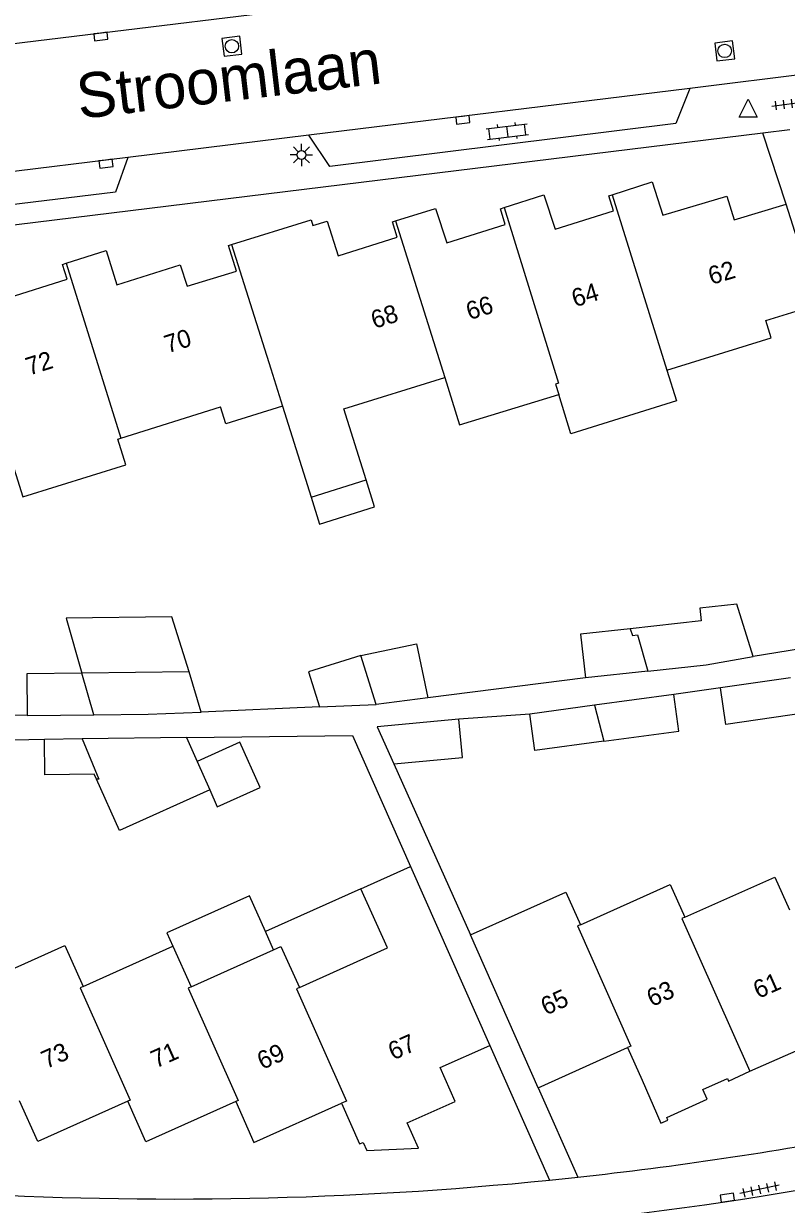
# Model space of a CAD drawing. Extents: x 131000 to 133013, y 393000 to 396501.
# Drawn here: x 131115.9 to 131158.5, y 395732.1 to 395798 of the extents above; entities that cross this region are included whole.
import ezdxf

# ---------------------------------------------------------------- set-up
doc = ezdxf.new("R2010")
doc.units = 0
for name, color, linetype in [('gg-afsc-erfafscheiding', 7, 'Continuous'), ('gg-anno-huisnummerreeks BGT', 7, 'Continuous'), ('gg-anno-openbare ruimte label', 7, 'Continuous'), ('gg-bbg-gedigitaliseerde bebouwing', 7, 'Continuous'), ('gg-bbg-gedigitaliseerde bijgebouw', 7, 'Continuous'), ('gg-bbg-hoofdgebouw', 7, 'Continuous'), ('gg-bbg-luifel en loopbrug', 7, 'Continuous'), ('gg-bbg-tussenscheiding', 7, 'Continuous'), ('gg-knt-verharding', 7, 'Continuous'), ('gt-grn-weggrens', 7, 'Continuous'), ('gt-symb-klinker verharding', 7, 'Continuous'), ('gt-symb-kolk', 7, 'Continuous'), ('gt-symb-lichtmast', 7, 'Continuous'), ('gt-symb-rioolschacht', 7, 'Continuous'), ('gt-symb-tegel verharding', 7, 'Continuous'), ('gt-symb-waterafsluiter', 7, 'Continuous')]:
    doc.layers.add(name, color=color, linetype=linetype)

# ---------------------------------------------------------------- blocks, each defined once
blk = doc.blocks.new('gt0-KOLK')
at = {"layer": 'gt-symb-kolk'}
blk.add_lwpolyline([(0, 0), (0.375, 0), (0.375, 0.4), (-0.375, 0.4), (-0.375, 0), (0, 0)], dxfattribs=at)
blk = doc.blocks.new('gt0-LMAST')
at = {"layer": 'gt-symb-lichtmast'}
for p, q in [((-0.182, 0.173), (-0.447, 0.438)), ((-0.005, 0.246), (-0.005, 0.621)), ((0.172, 0.173), (0.437, 0.438)), ((-0.255, -0.004), (-0.63, -0.004)), ((-0.182, -0.181), (-0.447, -0.446)), ((-0.005, -0.254), (-0.005, -0.629)), ((0.437, -0.446), (0.172, -0.181)), ((0.245, -0.004), (0.62, -0.004))]:
    blk.add_line(p, q, dxfattribs=at)
blk.add_circle((-0.005, -0.004), 0.25, dxfattribs=at)
blk = doc.blocks.new('gt0-RS')
at = {"layer": 'gt-symb-rioolschacht'}
blk.add_lwpolyline([(-0.5, -0.5), (0.5, -0.5), (0.5, 0.5), (-0.5, 0.5)], close=True, dxfattribs=at)
blk.add_circle((0, 0), 0.375, dxfattribs=at)
blk = doc.blocks.new('gt0-WAFSL')
at = {"layer": 'gt-symb-waterafsluiter'}
for p, q in [((-0.5, -0.333), (0, 0.667)), ((0, 0.667), (0.5, -0.333)), ((0.5, -0.333), (-0.5, -0.333))]:
    blk.add_line(p, q, dxfattribs=at)
blk = doc.blocks.new('gt0-TEG1')
at = {"layer": 'gt-symb-tegel verharding'}
for p, q in [((-1.125, 0), (1.125, 0)), ((-0.9, -0.25), (-0.9, 0.25)), ((-0.45, -0.25), (-0.45, 0.25)), ((0, -0.25), (0, 0.25)), ((0.45, -0.25), (0.45, 0.25)), ((0.9, -0.25), (0.9, 0.25))]:
    blk.add_line(p, q, dxfattribs=at)
blk = doc.blocks.new('gt0-KL1')
at = {"layer": 'gt-symb-klinker verharding'}
for p, q in [((-1.15, 0.3), (1.15, 0.3)), ((-1, -0.3), (-1, 0.3)), ((-0.5, 0.3), (-0.5, 0.45)), ((0, -0.3), (0, 0.3)), ((0.5, 0.3), (0.5, 0.45)), ((1, -0.3), (1, 0.3)), ((-1.15, -0.3), (1.15, -0.3)), ((-0.5, -0.45), (-0.5, -0.3)), ((0.5, -0.45), (0.5, -0.3))]:
    blk.add_line(p, q, dxfattribs=at)

msp = doc.modelspace()

# ---------------------------------------------------------------- linework, layer by layer
at = {"layer": 'gg-afsc-erfafscheiding'}
for p, q in [((131158.51, 395787.93), (131157.189, 395791.908)), ((131163.637, 395763.823), (131156.654, 395762.687)), ((131147.284, 395761.497), (131138.483, 395760.385)), ((131154.84, 395760.953), (131152.226, 395760.57)), ((131116.11, 395759.4), (131113.39, 395759.433)), ((131132.439, 395759.879), (131125.829, 395759.597)), ((131144.18, 395759.484), (131140.215, 395759.194)), ((131117.067, 395758.067), (131111.47, 395757.95)), ((131136.579, 395756.7), (131140.86, 395747.17))]:
    msp.add_line(p, q, dxfattribs=at)
msp.add_lwpolyline([(131124.997, 395758.167), (131134.275, 395758.284), (131137.52, 395750.97)], dxfattribs=at)
at = {"layer": 'gg-bbg-gedigitaliseerde bebouwing'}
for p, q in [((131160.27, 395782.34), (131158.51, 395787.93)), ((131133.788, 395776.522), (131139.43, 395778.27)), ((131121.332, 395774.884), (131126.9, 395776.628)), ((131130.372, 395776.668), (131131.964, 395771.585)), ((131135.033, 395772.546), (131133.788, 395776.522)), ((131131.964, 395771.585), (131135.033, 395772.546)), ((131134.75, 395749.73), (131137.52, 395750.97)), ((131137.52, 395750.97), (131141.951, 395740.983)), ((131152.84, 395748.14), (131157.86, 395750.38)), ((131157.86, 395750.38), (131158.68, 395748.56)), ((131140.86, 395747.17), (131146.2, 395749.55)), ((131146.2, 395749.55), (131147.01, 395747.73)), ((131147.01, 395747.73), (131152.03, 395749.97)), ((131152.03, 395749.97), (131152.84, 395748.14)), ((131144.653, 395738.622), (131140.86, 395747.17)), ((131119.23, 395744.28), (131124.24, 395746.54)), ((131124.24, 395746.54), (131125.27, 395744.26)), ((131125.27, 395744.26), (131129.873, 395746.327))]:
    msp.add_line(p, q, dxfattribs=at)
for points in [[(131151.839, 395778.673), (131157.66, 395780.48), (131157.36, 395781.44), (131160.27, 395782.34)], [(131151.839, 395778.673), (131152.372, 395776.954), (131146.476, 395775.127), (131145.795, 395777.325)], [(131139.43, 395778.27), (131140.263, 395775.617), (131145.795, 395777.325)], [(131130.372, 395776.668), (131127.198, 395775.674), (131126.9, 395776.628)], [(131115.09, 395774.09), (131115.871, 395771.599), (131121.609, 395773.399), (131121.16, 395774.83), (131121.332, 395774.884)], [(131131.31, 395744.23), (131136.23, 395746.44), (131134.75, 395749.73)], [(131113.19, 395744.31), (131118.2, 395746.57), (131119.23, 395744.28)], [(131129.873, 395746.327), (131130.28, 395746.51), (131131.31, 395744.23)]]:
    msp.add_lwpolyline(points, dxfattribs=at)
at = {"layer": 'gg-bbg-gedigitaliseerde bijgebouw'}
for p, q in [((131125.152, 395761.838), (131119.158, 395761.766)), ((131125.829, 395759.597), (131125.152, 395761.838)), ((131150.78, 395761.879), (131147.284, 395761.497)), ((131158.739, 395761.51), (131154.84, 395760.953)), ((131138.483, 395760.385), (131135.603, 395760.021)), ((131152.226, 395760.57), (131147.793, 395759.972)), ((131116.11, 395759.4), (131119.824, 395759.439)), ((131132.439, 395759.879), (131135.603, 395760.021)), ((131147.793, 395759.972), (131144.18, 395759.484)), ((131119.168, 395758.093), (131117.067, 395758.067)), ((131124.997, 395758.167), (131119.168, 395758.093)), ((131124.997, 395758.167), (131125.594, 395756.834))]:
    msp.add_line(p, q, dxfattribs=at)
for points in [[(131156.654, 395762.687), (131155.747, 395765.619), (131153.682, 395765.393), (131153.76, 395764.681), (131149.796, 395764.247)], [(131149.796, 395764.247), (131147.017, 395763.943), (131147.284, 395761.497)], [(131134.746, 395762.755), (131137.86, 395763.399), (131138.483, 395760.385)], [(131134.746, 395762.755), (131131.815, 395761.834), (131132.439, 395759.879)], [(131150.78, 395761.879), (131154.028, 395762.235), (131156.654, 395762.687)], [(131119.158, 395761.766), (131116.09, 395761.73), (131116.11, 395759.4)], [(131159.607, 395759.547), (131155.132, 395758.907), (131154.84, 395760.953)], [(131148.307, 395757.965), (131152.501, 395758.532), (131152.226, 395760.57)], [(131119.824, 395759.439), (131122.86, 395759.47), (131125.829, 395759.597)], [(131148.307, 395757.965), (131144.456, 395757.445), (131144.18, 395759.484)], [(131140.215, 395759.194), (131135.657, 395758.769), (131136.579, 395756.7)], [(131136.579, 395756.7), (131140.414, 395757.057), (131140.215, 395759.194)], [(131119.97, 395755.85), (131119.849, 395756.121), (131117.092, 395756.087), (131117.067, 395758.067)], [(131126.305, 395755.247), (131126.725, 395754.31), (131129.121, 395755.383), (131127.991, 395757.907), (131125.594, 395756.834)], [(131126.305, 395755.247), (131121.257, 395752.979), (131119.97, 395755.85)]]:
    msp.add_lwpolyline(points, dxfattribs=at)
at = {"layer": 'gg-bbg-hoofdgebouw'}
for p, q in [((131156.463, 395739.546), (131161.32, 395741.685)), ((131144.653, 395738.622), (131149.644, 395740.869)), ((131149.644, 395740.869), (131150.461, 395739.054)), ((131127.754, 395737.856), (131128.772, 395735.58)), ((131128.772, 395735.58), (131133.664, 395737.768))]:
    msp.add_line(p, q, dxfattribs=at)
for points in [[(131148.786, 395788.464), (131151.02, 395789.19), (131151.61, 395787.32), (131155.19, 395788.38), (131155.6, 395787.06), (131158.51, 395787.93)], [(131142.741, 395787.744), (131144.97, 395788.45), (131145.6, 395786.55), (131148.86, 395787.56), (131148.59, 395788.4), (131148.786, 395788.464)], [(131136.685, 395787.004), (131138.92, 395787.7), (131139.54, 395785.78), (131142.8, 395786.8), (131142.54, 395787.68), (131142.741, 395787.744)], [(131127.518, 395785.679), (131131.96, 395787.07), (131132.07, 395786.75), (131132.86, 395786.99), (131133.48, 395785.06), (131136.77, 395786.09), (131136.51, 395786.95), (131136.685, 395787.004)], [(131118.283, 395784.648), (131120.52, 395785.36), (131121.121, 395783.43), (131124.65, 395784.55), (131125.04, 395783.36), (131127.8, 395784.2), (131127.36, 395785.63), (131127.518, 395785.679)], [(131112.223, 395783.928), (131114.48, 395784.6), (131115.05, 395782.72), (131118.33, 395783.76), (131118.07, 395784.58), (131118.283, 395784.648)], [(131140.012, 395737.856), (131139.173, 395739.753), (131141.951, 395740.983)], [(131150.461, 395739.054), (131151.496, 395736.659), (131151.887, 395736.83), (131151.837, 395736.971), (131154.09, 395737.984), (131153.845, 395738.53), (131155.216, 395739.141), (131155.277, 395739.006), (131156.463, 395739.546)], [(131121.721, 395737.872), (131116.696, 395735.624), (131115.676, 395737.904)], [(131127.754, 395737.856), (131122.733, 395735.61), (131121.721, 395737.872)], [(131133.664, 395737.768), (131134.672, 395735.492), (131134.873, 395735.581)], [(131134.873, 395735.581), (131135.076, 395735.124), (131137.96, 395735.252), (131137.333, 395736.67), (131140.012, 395737.856)]]:
    msp.add_lwpolyline(points, dxfattribs=at)
at = {"layer": 'gg-bbg-luifel en loopbrug'}
for p in [(131134.75, 395749.73), (131129.873, 395746.327)]:
    msp.add_line(p, (131129.418, 395747.343), dxfattribs=at)
for points in [[(131131.964, 395771.585), (131132.436, 395770.078), (131135.505, 395771.04), (131135.033, 395772.546)], [(131125.152, 395761.838), (131124.19, 395764.907), (131118.279, 395764.836), (131119.158, 395761.766)], [(131129.418, 395747.343), (131128.521, 395749.344), (131123.909, 395747.278), (131124.24, 395746.54)]]:
    msp.add_lwpolyline(points, dxfattribs=at)
at = {"layer": 'gg-bbg-tussenscheiding'}
for p, q in [((131148.786, 395788.464), (131151.839, 395778.673)), ((131142.741, 395787.744), (131145.789, 395777.942)), ((131136.685, 395787.004), (131139.43, 395778.27)), ((131127.518, 395785.679), (131129.72, 395778.75)), ((131118.283, 395784.648), (131121.332, 395774.884)), ((131129.72, 395778.75), (131130.372, 395776.668)), ((131135.603, 395760.021), (131134.746, 395762.755)), ((131119.824, 395759.439), (131119.158, 395761.766)), ((131147.793, 395759.972), (131148.307, 395757.965)), ((131125.594, 395756.834), (131126.305, 395755.247))]:
    msp.add_line(p, q, dxfattribs=at)
for points in [[(131145.789, 395777.942), (131145.62, 395777.89), (131145.795, 395777.325)], [(131149.796, 395764.247), (131149.91, 395763.87), (131150.199, 395763.903), (131150.78, 395761.879)], [(131119.168, 395758.093), (131120.102, 395755.855), (131119.97, 395755.85)], [(131147.01, 395747.73), (131146.85, 395747.659), (131149.833, 395740.954), (131149.644, 395740.869)], [(131152.84, 395748.14), (131152.682, 395748.07), (131156.463, 395739.546)], [(131119.23, 395744.28), (131119.065, 395744.206), (131121.867, 395737.937), (131121.721, 395737.872)], [(131125.27, 395744.26), (131125.1, 395744.184), (131127.893, 395737.918), (131127.754, 395737.856)], [(131131.31, 395744.23), (131131.146, 395744.156), (131133.935, 395737.889), (131133.664, 395737.768)]]:
    msp.add_lwpolyline(points, dxfattribs=at)
at = {"layer": 'gg-knt-verharding'}
for p, q in [((131084.274, 395793.099), (131165.036, 395802.971)), ((131161.621, 395795.443), (131153.115, 395794.4)), ((131153.115, 395794.4), (131131.831, 395791.79)), ((131157.189, 395791.908), (131093.192, 395784.045)), ((131131.831, 395791.79), (131121.73, 395790.551)), ((131121.73, 395790.551), (131086.306, 395786.207)), ((131141.951, 395740.983), (131145.275, 395733.477)), ((131144.653, 395738.622), (131146.858, 395733.643))]:
    msp.add_line(p, q, dxfattribs=at)
for points in [[(131153.115, 395794.4), (131152.345, 395792.433), (131133.002, 395790.048), (131131.831, 395791.79)], [(131121.73, 395790.551), (131121.039, 395788.601), (131087.457, 395784.533), (131086.306, 395786.207)]]:
    msp.add_lwpolyline(points, dxfattribs=at)
for centre, radius, start, end in [((131124.787, 395933.968), 203.961, 273.74478, 283.97207), ((131124.294, 395941.119), 208.7, 276.20672, 280.72604), ((131124.296, 395941.125), 208.705, 266.55978, 275.76915)]:
    msp.add_arc(centre, radius, start, end, dxfattribs=at)
at = {"layer": 'gt-grn-weggrens'}
for p, q in [((131158.709, 395792.095), (131157.189, 395791.908)), ((131145.275, 395733.477), (131146.858, 395733.643))]:
    msp.add_line(p, q, dxfattribs=at)

# ---------------------------------------------------------------- block references
at = {"layer": 'gt-symb-klinker verharding', "rotation": 6.890548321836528}
msp.add_blockref('gt0-KL1', (131142.93, 395791.989), dxfattribs=at)
at = {"layer": 'gt-symb-kolk'}
for p, rotation in [((131120.192, 395797.49), -173.16632765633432), ((131140.415, 395792.839), -172.9957407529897), ((131120.487, 395790.399), -172.99574075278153), ((131155.248, 395732.295), 8.567589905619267)]:
    msp.add_blockref('gt0-KOLK', p, dxfattribs=dict(at, rotation=rotation))
at = {"layer": 'gt-symb-lichtmast'}
msp.add_blockref('gt0-LMAST', (131131.432, 395790.692), dxfattribs=at)
at = {"layer": 'gt-symb-rioolschacht'}
for p, rotation in [((131127.54, 395796.751), 6.947410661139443), ((131155.068, 395796.49), 6.947410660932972)]:
    msp.add_blockref('gt0-RS', p, dxfattribs=dict(at, rotation=rotation))
at = {"layer": 'gt-symb-tegel verharding'}
for p, rotation in [((131158.823, 395793.557), 7.238726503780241), ((131157.016, 395732.954), -168.04935273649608)]:
    msp.add_blockref('gt0-TEG1', p, dxfattribs=dict(at, rotation=rotation))
at = {"layer": 'gt-symb-waterafsluiter'}
msp.add_blockref('gt0-WAFSL', (131156.372, 395793.133), dxfattribs=at)

# ---------------------------------------------------------------- texts
at = {"layer": 'gg-anno-huisnummerreeks BGT'}
for s, rotation, p in [('62', 16.5, (131154.322, 395783.43)), ('64', 17.2, (131146.702, 395782.18)), ('66', 17.4, (131140.808, 395781.461)), ('68', 17.4, (131135.498, 395780.976)), ('70', 17.6, (131123.95, 395779.607)), ('72', 17.6, (131116.213, 395778.368)), ('61', 23.8, (131156.942, 395743.58)), ('63', 24.1, (131150.995, 395743.126)), ('65', 24.3, (131145.082, 395742.652)), ('67', 23.9, (131136.549, 395740.15)), ('73', 24.1, (131117.174, 395739.673)), ('71', 24.1, (131123.295, 395739.697)), ('69', 24.1, (131129.234, 395739.621))]:
    msp.add_text(s, height=1, rotation=rotation, dxfattribs=at).set_placement(p)
at = {"layer": 'gg-anno-openbare ruimte label'}
msp.add_text('Stroomlaan', height=2.5, rotation=6.7, dxfattribs=at).set_placement((131119.017, 395792.693))

doc.saveas('drawing.dxf')
